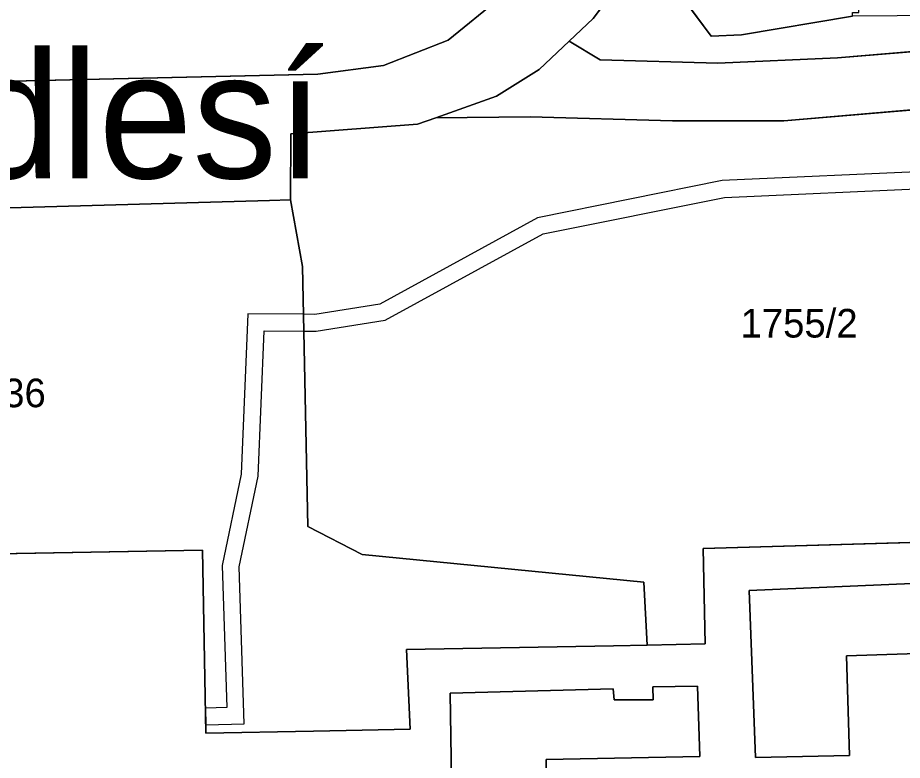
# Model space of a CAD drawing. Extents: x -689422 to -685210, y -987725 to -982160.
# Drawn here: x -687241.5 to -687189, y -985128.6 to -985084.5 of the extents above; entities that cross this region are included whole.
import ezdxf

# ---------------------------------------------------------------- set-up
doc = ezdxf.new("R2010")
doc.units = 0
for name, color, linetype in [('KN_Budovy', 7, 'Continuous'), ('KN_Hranice_parcel', 7, 'Continuous'), ('KN_Hranice_parcel_vnitrni_kresba', 7, 'Continuous'), ('KN_Parcelni cisla', 7, 'Continuous'), ('KN_Polygon parcely', 7, 'Continuous'), ('KN_Popisy_pomistni nazvy nazvy ulic', 7, 'Continuous'), ('KN_POZEMKY_OSTATNI PLOCHA', 7, 'Continuous'), ('KN_POZEMKY_ZASTAVENA PLOCHA', 7, 'Continuous'), ('KN_VYUZITI_17_ostatni plocha_ostatni komunikace', 7, 'Continuous'), ('KN_VYUZITI_19_ostatni plocha_zelen', 7, 'Continuous'), ('KN_VYUZITI_26_ostatni plocha_jina plocha', 7, 'Continuous'), ('KN_Věcná břemena k části', 7, 'Continuous')]:
    doc.layers.add(name, color=color, linetype=linetype)

msp = doc.modelspace()

# ---------------------------------------------------------------- linework, layer by layer
at = {"layer": 'KN_Budovy'}
msp.add_lwpolyline([(-687182.36, -985115.52), (-687200.77, -985116.05), (-687200.66, -985121.72), (-687204.11, -985121.79), (-687206.11, -985121.83), (-687218.4, -985122.06), (-687218.18, -985126.79), (-687221.98, -985126.86), (-687223.92, -985126.9), (-687230.31, -985127.02), (-687230.52, -985116.15), (-687249.25, -985116.49)], dxfattribs=at)
for points in [[(-687183.26, -985122.13), (-687192.27, -985122.42), (-687192.09, -985128.35), (-687197.66, -985128.47), (-687198.04, -985118.54), (-687188.37, -985118.14), (-687188.34, -985118.92), (-687185.86, -985118.8), (-687185.92, -985118.06), (-687183.34, -985117.98)], [(-687215.81, -985124.64), (-687206.13, -985124.39), (-687206.07, -985125.04), (-687203.75, -985125.05), (-687203.76, -985124.26), (-687201.11, -985124.23), (-687200.98, -985128.4), (-687210.11, -985128.58), (-687209.98, -985134.9), (-687215.65, -985134.93)]]:
    msp.add_lwpolyline(points, close=True, dxfattribs=at)
at = {"layer": 'KN_Hranice_parcel'}
for points in [[(-687267.01, -985088.86), (-687223.67, -985087.88), (-687219.76, -985087.36), (-687215.93, -985085.85), (-687212.86, -985083.35), (-687210.4, -985080.1), (-687208.87, -985076.34), (-687208.5, -985068.35), (-687208.6, -985066.28), (-687208.56, -985062.22), (-687209.59, -985058.38), (-687212.47, -985054.24), (-687215.84, -985052), (-687220.19, -985054.69), (-687224.14, -985054.57), (-687241.11, -985055.28), (-687241.5, -985056.45)], [(-687208.74, -985085.92), (-687207.31, -985084.57), (-687205.48, -985082.16), (-687204.13, -985079.41), (-687203.31, -985076.53)], [(-687203.31, -985076.53), (-687202.64, -985081.22), (-687202.06, -985083.24), (-687200.3, -985085.62), (-687198.5, -985085.53), (-687191.9, -985084.42)], [(-687175.13, -985085.01), (-687175.54, -985085.04), (-687185.77, -985086.32), (-687192.8, -985086.91), (-687199.9, -985087.23), (-687206.9, -985087.03), (-687208.74, -985085.92)], [(-687216.65, -985090.46), (-687213.06, -985089.19), (-687210.51, -985087.59), (-687208.74, -985085.92)], [(-687216.65, -985090.46), (-687211.05, -985090.41), (-687202.59, -985090.65), (-687195.98, -985090.64), (-687183.81, -985089.61), (-687180.34, -985089.22), (-687169.73, -985088.2), (-687166.18, -985088.1), (-687163.12, -985089.07)], [(-687225.29, -985095.34), (-687225.26, -985091.42), (-687217.74, -985090.85), (-687216.65, -985090.46)], [(-687225.29, -985095.34), (-687226.53, -985095.37), (-687249.71, -985096.04), (-687253.58, -985097.75), (-687256.94, -985100.52), (-687259.09, -985104.12), (-687260.87, -985112.37), (-687261.33, -985116.5), (-687261.01, -985137.3), (-687254.34, -985137.2), (-687254.35, -985136.36), (-687250.32, -985136.16), (-687248.79, -985136.08)], [(-687204.11, -985121.79), (-687204.31, -985118.05), (-687221.04, -985116.41), (-687224.25, -985114.75), (-687224.58, -985099.3), (-687225.29, -985095.34)], [(-687160.79, -985115.68), (-687161.79, -985115.71), (-687161.99, -985109.41), (-687182.48, -985109.83), (-687182.36, -985115.52), (-687200.77, -985116.05), (-687200.66, -985121.72), (-687204.11, -985121.79)], [(-687248.79, -985136.08), (-687249.13, -985121.72), (-687249.25, -985116.49), (-687230.52, -985116.15), (-687230.31, -985127.02), (-687223.92, -985126.9), (-687221.98, -985126.86), (-687218.18, -985126.79), (-687218.4, -985122.06), (-687206.11, -985121.83), (-687204.11, -985121.79)]]:
    msp.add_lwpolyline(points, dxfattribs=at)
at = {"layer": 'KN_Hranice_parcel_vnitrni_kresba'}
for points in [[(-687183.26, -985122.13), (-687183.34, -985117.98), (-687185.92, -985118.06), (-687185.86, -985118.8), (-687188.34, -985118.92), (-687188.37, -985118.14), (-687198.04, -985118.54), (-687197.66, -985128.47), (-687192.09, -985128.35), (-687192.27, -985122.42), (-687183.26, -985122.13)], [(-687215.81, -985124.64), (-687215.65, -985134.93), (-687209.98, -985134.9), (-687210.11, -985128.58), (-687200.98, -985128.4), (-687201.11, -985124.23), (-687203.76, -985124.26), (-687203.75, -985125.05), (-687206.07, -985125.04), (-687206.13, -985124.39), (-687215.81, -985124.64)]]:
    msp.add_lwpolyline(points, dxfattribs=at)
at = {"layer": 'KN_Polygon parcely'}
for points in [[(-687175.13, -985085.01), (-687175.37, -985051.4), (-687178.92, -985051.5), (-687178.92, -985051.7), (-687179.28, -985051.71), (-687179.05, -985084.12), (-687178.69, -985084.12), (-687178.68, -985084.33), (-687191.9, -985084.42), (-687198.5, -985085.53), (-687200.3, -985085.62), (-687202.06, -985083.24), (-687202.64, -985081.22), (-687203.31, -985076.53), (-687204.13, -985079.41), (-687205.48, -985082.16), (-687207.31, -985084.57), (-687208.74, -985085.92), (-687206.9, -985087.03), (-687199.9, -985087.23), (-687192.8, -985086.91), (-687185.77, -985086.32), (-687175.54, -985085.04)], [(-687203.16, -985051.78), (-687203.06, -985059.56), (-687203.01, -985062.32), (-687202.85, -985074.08), (-687203.31, -985076.53), (-687202.64, -985081.22), (-687202.06, -985083.24), (-687200.3, -985085.62), (-687198.5, -985085.53), (-687191.9, -985084.42), (-687191.9, -985084.21), (-687191.53, -985084.21), (-687191.6, -985076.36), (-687191.61, -985073.81), (-687191.69, -985062.2), (-687191.72, -985059.4), (-687191.76, -985051.79), (-687192.13, -985051.79), (-687192.13, -985051.59)]]:
    msp.add_lwpolyline(points, close=True, dxfattribs=at)
for points in [[(-687241.5, -985056.45), (-687241.11, -985055.28), (-687224.14, -985054.57), (-687220.19, -985054.69), (-687215.84, -985052), (-687212.47, -985054.24), (-687209.59, -985058.38), (-687208.56, -985062.22), (-687208.6, -985066.28), (-687208.5, -985068.35), (-687208.87, -985076.34), (-687210.4, -985080.1), (-687212.86, -985083.35), (-687215.93, -985085.85), (-687219.76, -985087.36), (-687223.67, -985087.88), (-687267.01, -985088.86)], [(-687267.01, -985088.86), (-687223.67, -985087.88), (-687219.76, -985087.36), (-687215.93, -985085.85), (-687212.86, -985083.35), (-687210.4, -985080.1), (-687208.87, -985076.34), (-687208.5, -985068.35), (-687208.6, -985066.28), (-687208.56, -985062.22), (-687209.59, -985058.38), (-687212.47, -985054.24), (-687215.84, -985052), (-687220.19, -985054.69), (-687224.14, -985054.57), (-687241.11, -985055.28), (-687241.5, -985056.45)], [(-687249.71, -985096.04), (-687226.53, -985095.37), (-687225.29, -985095.34), (-687225.26, -985091.42), (-687217.74, -985090.85), (-687216.65, -985090.46), (-687213.06, -985089.19), (-687210.51, -985087.59), (-687208.74, -985085.92), (-687207.31, -985084.57), (-687205.48, -985082.16)], [(-687185.77, -985086.32), (-687192.8, -985086.91), (-687199.9, -985087.23), (-687206.9, -985087.03), (-687208.74, -985085.92), (-687210.51, -985087.59), (-687213.06, -985089.19), (-687216.65, -985090.46), (-687211.05, -985090.41), (-687202.59, -985090.65), (-687195.98, -985090.64), (-687183.81, -985089.61)], [(-687183.81, -985089.61), (-687195.98, -985090.64), (-687202.59, -985090.65), (-687211.05, -985090.41), (-687216.65, -985090.46), (-687217.74, -985090.85), (-687225.26, -985091.42), (-687225.29, -985095.34), (-687224.58, -985099.3), (-687224.25, -985114.75), (-687221.04, -985116.41), (-687204.31, -985118.05), (-687204.11, -985121.79), (-687200.66, -985121.72), (-687200.77, -985116.05), (-687182.36, -985115.52)], [(-687249.25, -985116.49), (-687230.52, -985116.15), (-687230.31, -985127.02), (-687223.92, -985126.9), (-687221.98, -985126.86), (-687218.18, -985126.79), (-687218.4, -985122.06), (-687206.11, -985121.83), (-687204.11, -985121.79), (-687204.31, -985118.05), (-687221.04, -985116.41), (-687224.25, -985114.75), (-687224.58, -985099.3), (-687225.29, -985095.34), (-687226.53, -985095.37), (-687249.71, -985096.04)], [(-687182.36, -985115.52), (-687200.77, -985116.05), (-687200.66, -985121.72), (-687204.11, -985121.79), (-687206.11, -985121.83), (-687218.4, -985122.06), (-687218.18, -985126.79), (-687221.98, -985126.86), (-687223.92, -985126.9), (-687230.31, -985127.02), (-687230.52, -985116.15), (-687249.25, -985116.49)]]:
    msp.add_lwpolyline(points, dxfattribs=at)
at = {"layer": 'KN_POZEMKY_OSTATNI PLOCHA'}
for p, q in [((-687205.48, -985082.16), (-687207.31, -985084.57)), ((-687207.31, -985084.57), (-687205.48, -985082.16)), ((-687212.86, -985083.35), (-687215.93, -985085.85)), ((-687215.93, -985085.85), (-687212.86, -985083.35)), ((-687200.3, -985085.62), (-687202.06, -985083.24)), ((-687202.06, -985083.24), (-687200.3, -985085.62)), ((-687191.9, -985084.42), (-687198.5, -985085.53)), ((-687198.5, -985085.53), (-687191.9, -985084.42)), ((-687207.31, -985084.57), (-687208.74, -985085.92)), ((-687208.74, -985085.92), (-687207.31, -985084.57)), ((-687198.5, -985085.53), (-687200.3, -985085.62)), ((-687200.3, -985085.62), (-687198.5, -985085.53)), ((-687215.93, -985085.85), (-687219.76, -985087.36)), ((-687219.76, -985087.36), (-687215.93, -985085.85)), ((-687210.51, -985087.59), (-687208.74, -985085.92)), ((-687208.74, -985085.92), (-687210.51, -985087.59)), ((-687208.74, -985085.92), (-687206.9, -985087.03)), ((-687206.9, -985087.03), (-687208.74, -985085.92)), ((-687192.8, -985086.91), (-687185.77, -985086.32)), ((-687185.77, -985086.32), (-687192.8, -985086.91)), ((-687206.9, -985087.03), (-687199.9, -985087.23)), ((-687199.9, -985087.23), (-687206.9, -985087.03)), ((-687199.9, -985087.23), (-687192.8, -985086.91)), ((-687192.8, -985086.91), (-687199.9, -985087.23)), ((-687219.76, -985087.36), (-687223.67, -985087.88)), ((-687223.67, -985087.88), (-687219.76, -985087.36)), ((-687213.06, -985089.19), (-687210.51, -985087.59)), ((-687210.51, -985087.59), (-687213.06, -985089.19)), ((-687223.67, -985087.88), (-687267.01, -985088.86)), ((-687267.01, -985088.86), (-687223.67, -985087.88)), ((-687216.65, -985090.46), (-687213.06, -985089.19)), ((-687213.06, -985089.19), (-687216.65, -985090.46)), ((-687183.81, -985089.61), (-687195.98, -985090.64)), ((-687195.98, -985090.64), (-687183.81, -985089.61)), ((-687217.74, -985090.85), (-687216.65, -985090.46)), ((-687216.65, -985090.46), (-687217.74, -985090.85)), ((-687211.05, -985090.41), (-687216.65, -985090.46)), ((-687216.65, -985090.46), (-687211.05, -985090.41)), ((-687202.59, -985090.65), (-687211.05, -985090.41)), ((-687211.05, -985090.41), (-687202.59, -985090.65)), ((-687195.98, -985090.64), (-687202.59, -985090.65)), ((-687202.59, -985090.65), (-687195.98, -985090.64)), ((-687225.26, -985091.42), (-687217.74, -985090.85)), ((-687217.74, -985090.85), (-687225.26, -985091.42)), ((-687225.29, -985095.34), (-687225.26, -985091.42)), ((-687225.26, -985091.42), (-687225.29, -985095.34)), ((-687249.71, -985096.04), (-687226.53, -985095.37)), ((-687226.53, -985095.37), (-687249.71, -985096.04)), ((-687226.53, -985095.37), (-687225.29, -985095.34)), ((-687225.29, -985095.34), (-687226.53, -985095.37)), ((-687224.58, -985099.3), (-687225.29, -985095.34)), ((-687225.29, -985095.34), (-687224.58, -985099.3)), ((-687224.25, -985114.75), (-687224.58, -985099.3)), ((-687224.58, -985099.3), (-687224.25, -985114.75)), ((-687221.04, -985116.41), (-687224.25, -985114.75)), ((-687224.25, -985114.75), (-687221.04, -985116.41)), ((-687182.36, -985115.52), (-687200.77, -985116.05)), ((-687200.77, -985116.05), (-687200.66, -985121.72)), ((-687230.52, -985116.15), (-687249.25, -985116.49)), ((-687230.31, -985127.02), (-687230.52, -985116.15)), ((-687204.31, -985118.05), (-687221.04, -985116.41)), ((-687221.04, -985116.41), (-687204.31, -985118.05)), ((-687204.11, -985121.79), (-687204.31, -985118.05)), ((-687204.31, -985118.05), (-687204.11, -985121.79)), ((-687206.11, -985121.83), (-687218.4, -985122.06)), ((-687204.11, -985121.79), (-687206.11, -985121.83)), ((-687200.66, -985121.72), (-687204.11, -985121.79)), ((-687218.4, -985122.06), (-687218.18, -985126.79)), ((-687223.92, -985126.9), (-687230.31, -985127.02)), ((-687221.98, -985126.86), (-687223.92, -985126.9)), ((-687218.18, -985126.79), (-687221.98, -985126.86))]:
    msp.add_line(p, q, dxfattribs=at)
at = {"layer": 'KN_POZEMKY_ZASTAVENA PLOCHA'}
for p, q in [((-687200.77, -985116.05), (-687182.36, -985115.52)), ((-687200.66, -985121.72), (-687200.77, -985116.05)), ((-687249.25, -985116.49), (-687230.52, -985116.15)), ((-687230.52, -985116.15), (-687230.31, -985127.02)), ((-687218.4, -985122.06), (-687206.11, -985121.83)), ((-687206.11, -985121.83), (-687204.11, -985121.79)), ((-687204.11, -985121.79), (-687200.66, -985121.72)), ((-687218.18, -985126.79), (-687218.4, -985122.06)), ((-687230.31, -985127.02), (-687223.92, -985126.9)), ((-687223.92, -985126.9), (-687221.98, -985126.86)), ((-687221.98, -985126.86), (-687218.18, -985126.79))]:
    msp.add_line(p, q, dxfattribs=at)
at = {"layer": 'KN_VYUZITI_17_ostatni plocha_ostatni komunikace'}
for p, q in [((-687205.48, -985082.16), (-687207.31, -985084.57)), ((-687215.93, -985085.85), (-687212.86, -985083.35)), ((-687207.31, -985084.57), (-687208.74, -985085.92)), ((-687219.76, -985087.36), (-687215.93, -985085.85)), ((-687210.51, -985087.59), (-687208.74, -985085.92)), ((-687208.74, -985085.92), (-687210.51, -985087.59)), ((-687208.74, -985085.92), (-687206.9, -985087.03)), ((-687192.8, -985086.91), (-687185.77, -985086.32)), ((-687206.9, -985087.03), (-687199.9, -985087.23)), ((-687199.9, -985087.23), (-687192.8, -985086.91)), ((-687223.67, -985087.88), (-687219.76, -985087.36)), ((-687213.06, -985089.19), (-687210.51, -985087.59)), ((-687210.51, -985087.59), (-687213.06, -985089.19)), ((-687267.01, -985088.86), (-687223.67, -985087.88)), ((-687216.65, -985090.46), (-687213.06, -985089.19)), ((-687213.06, -985089.19), (-687216.65, -985090.46)), ((-687183.81, -985089.61), (-687195.98, -985090.64)), ((-687216.65, -985090.46), (-687217.74, -985090.85)), ((-687211.05, -985090.41), (-687216.65, -985090.46)), ((-687202.59, -985090.65), (-687211.05, -985090.41)), ((-687195.98, -985090.64), (-687202.59, -985090.65)), ((-687217.74, -985090.85), (-687225.26, -985091.42)), ((-687225.26, -985091.42), (-687225.29, -985095.34)), ((-687226.53, -985095.37), (-687249.71, -985096.04)), ((-687225.29, -985095.34), (-687226.53, -985095.37))]:
    msp.add_line(p, q, dxfattribs=at)
at = {"layer": 'KN_VYUZITI_19_ostatni plocha_zelen'}
for p, q in [((-687212.86, -985083.35), (-687215.93, -985085.85)), ((-687200.3, -985085.62), (-687202.06, -985083.24)), ((-687191.9, -985084.42), (-687198.5, -985085.53)), ((-687198.5, -985085.53), (-687200.3, -985085.62)), ((-687215.93, -985085.85), (-687219.76, -985087.36)), ((-687219.76, -985087.36), (-687223.67, -985087.88)), ((-687223.67, -985087.88), (-687267.01, -985088.86))]:
    msp.add_line(p, q, dxfattribs=at)
at = {"layer": 'KN_VYUZITI_26_ostatni plocha_jina plocha'}
for p, q in [((-687207.31, -985084.57), (-687205.48, -985082.16)), ((-687202.06, -985083.24), (-687200.3, -985085.62)), ((-687198.5, -985085.53), (-687191.9, -985084.42)), ((-687208.74, -985085.92), (-687207.31, -985084.57)), ((-687200.3, -985085.62), (-687198.5, -985085.53)), ((-687206.9, -985087.03), (-687208.74, -985085.92)), ((-687185.77, -985086.32), (-687192.8, -985086.91)), ((-687199.9, -985087.23), (-687206.9, -985087.03)), ((-687192.8, -985086.91), (-687199.9, -985087.23)), ((-687195.98, -985090.64), (-687183.81, -985089.61)), ((-687217.74, -985090.85), (-687216.65, -985090.46)), ((-687216.65, -985090.46), (-687211.05, -985090.41)), ((-687211.05, -985090.41), (-687202.59, -985090.65)), ((-687202.59, -985090.65), (-687195.98, -985090.64)), ((-687225.26, -985091.42), (-687217.74, -985090.85)), ((-687225.29, -985095.34), (-687225.26, -985091.42)), ((-687249.71, -985096.04), (-687226.53, -985095.37)), ((-687226.53, -985095.37), (-687225.29, -985095.34)), ((-687224.58, -985099.3), (-687225.29, -985095.34)), ((-687225.29, -985095.34), (-687224.58, -985099.3)), ((-687224.25, -985114.75), (-687224.58, -985099.3)), ((-687224.58, -985099.3), (-687224.25, -985114.75)), ((-687221.04, -985116.41), (-687224.25, -985114.75)), ((-687224.25, -985114.75), (-687221.04, -985116.41)), ((-687182.36, -985115.52), (-687200.77, -985116.05)), ((-687200.77, -985116.05), (-687200.66, -985121.72)), ((-687230.52, -985116.15), (-687249.25, -985116.49)), ((-687230.31, -985127.02), (-687230.52, -985116.15)), ((-687204.31, -985118.05), (-687221.04, -985116.41)), ((-687221.04, -985116.41), (-687204.31, -985118.05)), ((-687204.11, -985121.79), (-687204.31, -985118.05)), ((-687204.31, -985118.05), (-687204.11, -985121.79)), ((-687206.11, -985121.83), (-687218.4, -985122.06)), ((-687204.11, -985121.79), (-687206.11, -985121.83)), ((-687200.66, -985121.72), (-687204.11, -985121.79)), ((-687218.4, -985122.06), (-687218.18, -985126.79)), ((-687223.92, -985126.9), (-687230.31, -985127.02)), ((-687221.98, -985126.86), (-687223.92, -985126.9)), ((-687218.18, -985126.79), (-687221.98, -985126.86))]:
    msp.add_line(p, q, dxfattribs=at)
at = {"layer": 'KN_Věcná břemena k části'}
msp.add_lwpolyline([(-687187.2, -985093.64), (-687199.64, -985094.2), (-687210.62, -985096.4), (-687219.98, -985101.53), (-687223.85, -985102.15), (-687224.52, -985102.14), (-687227.82, -985102.12), (-687228.21, -985111.64), (-687229.34, -985117.07), (-687229.07, -985125.5), (-687230.34, -985125.53), (-687230.32, -985126.53), (-687228.03, -985126.46), (-687228.34, -985117.15), (-687227.21, -985111.76), (-687226.86, -985103.12), (-687224.5, -985103.14), (-687223.77, -985103.15), (-687219.66, -985102.49), (-687210.28, -985097.36), (-687199.52, -985095.2), (-687187.22, -985094.64)], dxfattribs=at)

# ---------------------------------------------------------------- texts
at = {"layer": 'KN_Parcelni cisla'}
for s, p in [('1755/2', (-687198.557, -985103.52)), ('1436', (-687244.88, -985107.66))]:
    msp.add_text(s, height=1.7, dxfattribs=at).set_placement(p)
at = {"layer": 'KN_Popisy_pomistni nazvy nazvy ulic'}
msp.add_text('Podlesí', height=7.5, dxfattribs=at).set_placement((-687256.76, -985094.06))

doc.saveas('drawing.dxf')
